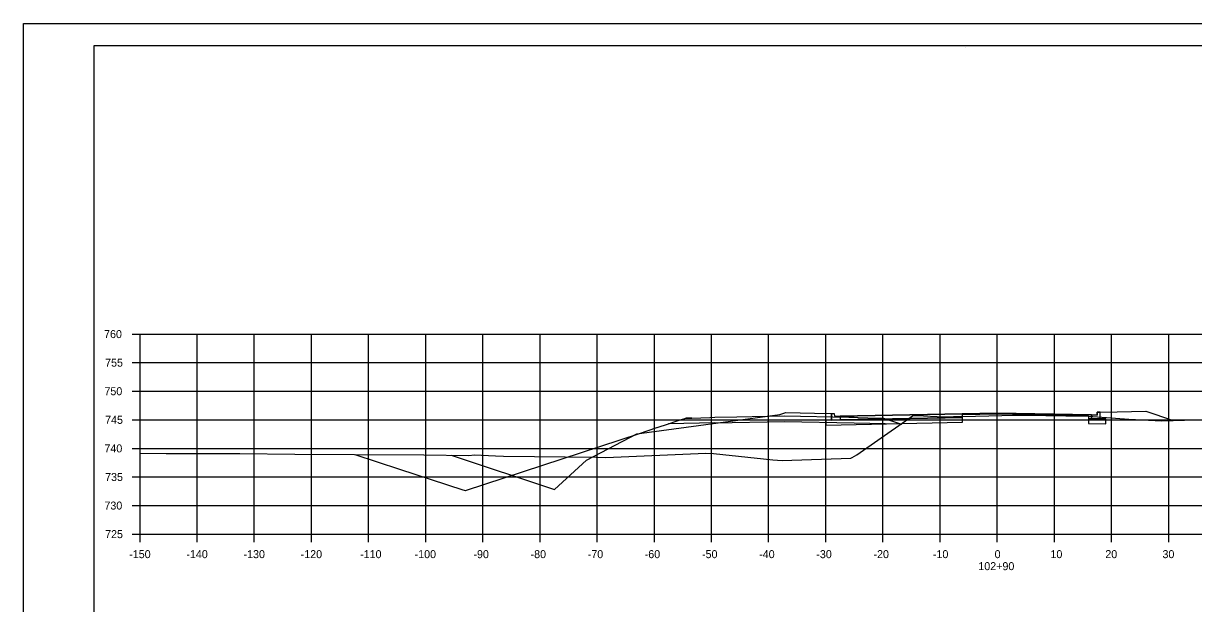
# Model space of a CAD drawing. Extents: x 1202951 to 1376887, y 378065 to 728038.
# Drawn here: x 1374114.6 to 1374319.3, y 378445.1 to 378546.6 of the extents above; entities that cross this region are included whole.
import ezdxf

# ---------------------------------------------------------------- set-up
doc = ezdxf.new("R2010")
doc.units = 0
for name, color, linetype in [('Default', 7, 'Continuous'), ('R_Alt Surface', 7, 'Continuous'), ('R_Axis', 7, 'Continuous'), ('R_Axis Annot', 7, 'Continuous'), ('R_Exist Surface', 7, 'Continuous'), ('R_Fin Surface', 7, 'Continuous'), ('R_Grid', 7, 'Continuous'), ('R_No Plot', 7, 'Continuous'), ('R_Proposed Road', 7, 'Continuous')]:
    doc.layers.add(name, color=color, linetype=linetype)

msp = doc.modelspace()

# ---------------------------------------------------------------- linework, layer by layer
at = {"layer": 'Default'}
for points in [[(1374255.98, 378478.37), (1374256.47, 378478.37), (1374256.48, 378477.87), (1374257.48, 378477.89), (1374257.48, 378477.23), (1374255.98, 378477.2)], [(1374302.98, 378478.59), (1374302.49, 378478.59), (1374302.48, 378478.09), (1374301.48, 378478.11), (1374301.48, 378477.45), (1374302.98, 378477.42)]]:
    msp.add_lwpolyline(points, close=True, dxfattribs=at)
at = {"layer": 'R_Alt Surface'}
for points in [[(1374257.48, 378477.23), (1374255.98, 378477.2), (1374254.98, 378477.18), (1374254.98, 378476.34), (1374278.9, 378476.82), (1374278.9, 378477.66)], [(1374257.48, 378477.89), (1374257.48, 378477.23), (1374278.9, 378477.66), (1374278.9, 378478.16), (1374284.98, 378478.28), (1374300.97, 378477.96), (1374300.97, 378477.46), (1374301.48, 378477.45), (1374301.48, 378478.11), (1374301.48, 378478.11), (1374284.98, 378478.44), (1374257.48, 378477.89)], [(1374303.98, 378477.4), (1374302.98, 378477.42), (1374301.48, 378477.45), (1374300.97, 378477.46), (1374300.97, 378476.62), (1374303.98, 378476.56)]]:
    msp.add_lwpolyline(points, close=True, dxfattribs=at)
for points in [[(1374255.98, 378478.37), (1374255.98, 378477.2), (1374257.48, 378477.23), (1374278.9, 378477.66), (1374278.9, 378478.16), (1374284.98, 378478.28), (1374300.97, 378477.96), (1374300.97, 378477.46), (1374301.48, 378477.45), (1374302.98, 378477.42), (1374302.98, 378478.59)], [(1374235.58, 378476.72), (1374227.46, 378476.57)], [(1374235.58, 378476.72), (1374247.77, 378476.95), (1374259.97, 378476.7)], [(1374259.97, 378476.7), (1374268.12, 378476.54)]]:
    msp.add_lwpolyline(points, dxfattribs=at)
at = {"layer": 'R_Axis'}
for p, q in [((1374133.58, 378492.25), (1374134.98, 378492.25)), ((1374134.98, 378457.25), (1374134.98, 378492.25)), ((1374133.58, 378487.25), (1374134.98, 378487.25)), ((1374133.58, 378482.25), (1374134.98, 378482.25)), ((1374133.58, 378477.25), (1374134.98, 378477.25)), ((1374133.58, 378472.25), (1374134.98, 378472.25)), ((1374133.58, 378467.25), (1374134.98, 378467.25)), ((1374133.58, 378462.25), (1374134.98, 378462.25)), ((1374133.58, 378457.25), (1374134.98, 378457.25)), ((1374134.98, 378457.25), (1374434.98, 378457.25)), ((1374134.98, 378455.85), (1374134.98, 378457.25)), ((1374144.98, 378455.85), (1374144.98, 378457.25)), ((1374154.98, 378455.85), (1374154.98, 378457.25)), ((1374164.98, 378455.85), (1374164.98, 378457.25)), ((1374174.98, 378455.85), (1374174.98, 378457.25)), ((1374184.98, 378455.85), (1374184.98, 378457.25)), ((1374194.98, 378455.85), (1374194.98, 378457.25)), ((1374204.98, 378455.85), (1374204.98, 378457.25)), ((1374214.98, 378455.85), (1374214.98, 378457.25)), ((1374224.98, 378455.85), (1374224.98, 378457.25)), ((1374234.98, 378455.85), (1374234.98, 378457.25)), ((1374244.98, 378455.85), (1374244.98, 378457.25)), ((1374254.98, 378455.85), (1374254.98, 378457.25)), ((1374264.98, 378455.85), (1374264.98, 378457.25)), ((1374274.98, 378455.85), (1374274.98, 378457.25)), ((1374284.98, 378455.85), (1374284.98, 378457.25)), ((1374294.98, 378455.85), (1374294.98, 378457.25)), ((1374304.98, 378455.85), (1374304.98, 378457.25)), ((1374314.98, 378455.85), (1374314.98, 378457.25))]:
    msp.add_line(p, q, dxfattribs=at)
at = {"layer": 'R_Exist Surface'}
msp.add_lwpolyline([(1374134.98, 378471.44), (1374139.55, 378471.35), (1374152.46, 378471.34), (1374162.08, 378471.25), (1374172.48, 378471.16), (1374184.63, 378471.15), (1374192.5, 378471.02), (1374193.53, 378471.12), (1374197.17, 378470.93), (1374198.57, 378470.92), (1374214.81, 378470.74), (1374216.46, 378470.68), (1374233.97, 378471.42), (1374235.34, 378471.38), (1374245.72, 378470.26), (1374247.37, 378470.12), (1374259.33, 378470.52), (1374259.61, 378470.66), (1374260.42, 378471.13), (1374268.9, 378477.09), (1374270.16, 378477.94), (1374270.9, 378478.01), (1374275.66, 378477.78), (1374277.34, 378477.84), (1374278.9, 378477.85), (1374285.79, 378477.99), (1374289.97, 378478.05), (1374290, 378478.05), (1374296.97, 378477.92), (1374300.97, 378477.87), (1374308.01, 378477.38), (1374313.77, 378477.1), (1374323.72, 378477.35)], dxfattribs=at)
at = {"layer": 'R_Fin Surface'}
for points in [[(1374172.57, 378471.16), (1374180.39, 378468.61), (1374191.48, 378464.99), (1374191.7, 378464.92), (1374191.85, 378464.88), (1374191.92, 378464.9), (1374222.35, 378474.87), (1374225.43, 378475.9), (1374225.47, 378475.91), (1374227.46, 378476.57), (1374228.95, 378477.05), (1374230.51, 378477.56), (1374230.91, 378477.56), (1374231.52, 378477.56), (1374234.68, 378477.68), (1374235.58, 378477.72), (1374239.42, 378477.79), (1374244.71, 378477.89), (1374247.77, 378477.95), (1374259.01, 378477.72), (1374259.13, 378477.72), (1374259.97, 378477.7), (1374260.67, 378477.67), (1374264.04, 378477.54), (1374264.74, 378477.54), (1374265.06, 378477.54), (1374268.05, 378476.56), (1374268.11, 378476.54), (1374268.12, 378476.54), (1374268.27, 378476.49)], [(1374189.45, 378471.07), (1374207.52, 378465.05), (1374213.08, 378470.19), (1374221.9, 378474.82), (1374246.95, 378478.19), (1374247.98, 378478.53), (1374252.98, 378478.43), (1374255.98, 378478.37), (1374256.47, 378478.37), (1374256.48, 378477.87), (1374257.48, 378477.89), (1374284.98, 378478.44), (1374301.48, 378478.11), (1374302.48, 378478.09), (1374302.49, 378478.59), (1374302.98, 378478.59), (1374305.98, 378478.65), (1374310.98, 378478.75), (1374312.56, 378478.23), (1374315.78, 378477.15)]]:
    msp.add_lwpolyline(points, dxfattribs=at)
at = {"layer": 'R_Grid'}
for p, q in [((1374134.98, 378492.25), (1374434.98, 378492.25)), ((1374134.98, 378457.25), (1374134.98, 378492.25)), ((1374144.98, 378457.25), (1374144.98, 378492.25)), ((1374154.98, 378457.25), (1374154.98, 378492.25)), ((1374164.98, 378457.25), (1374164.98, 378492.25)), ((1374174.98, 378457.25), (1374174.98, 378492.25)), ((1374184.98, 378457.25), (1374184.98, 378492.25)), ((1374194.98, 378457.25), (1374194.98, 378492.25)), ((1374204.98, 378457.25), (1374204.98, 378492.25)), ((1374214.98, 378457.25), (1374214.98, 378492.25)), ((1374224.98, 378457.25), (1374224.98, 378492.25)), ((1374234.98, 378457.25), (1374234.98, 378492.25)), ((1374244.98, 378457.25), (1374244.98, 378492.25)), ((1374254.98, 378457.25), (1374254.98, 378492.25)), ((1374264.98, 378457.25), (1374264.98, 378492.25)), ((1374274.98, 378457.25), (1374274.98, 378492.25)), ((1374284.98, 378457.25), (1374284.98, 378492.25)), ((1374294.98, 378457.25), (1374294.98, 378492.25)), ((1374304.98, 378457.25), (1374304.98, 378492.25)), ((1374314.98, 378457.25), (1374314.98, 378492.25)), ((1374134.98, 378487.25), (1374434.98, 378487.25)), ((1374134.98, 378482.25), (1374434.98, 378482.25)), ((1374134.98, 378477.25), (1374434.98, 378477.25)), ((1374134.98, 378472.25), (1374434.98, 378472.25)), ((1374134.98, 378467.25), (1374434.98, 378467.25)), ((1374134.98, 378462.25), (1374434.98, 378462.25)), ((1374134.98, 378457.25), (1374434.98, 378457.25))]:
    msp.add_line(p, q, dxfattribs=at)
at = {"layer": 'R_No Plot'}
for p, q in [((1374114.58, 378546.6), (1374447.91, 378546.6)), ((1374126.98, 378542.71), (1374443.16, 378542.71)), ((1374126.98, 378337.25), (1374126.98, 378542.71)), ((1374279.5, 378542.45), (1374279.5, 378542.45)), ((1374279.5, 378542.45), (1374279.5, 378542.45))]:
    msp.add_line(p, q, dxfattribs=at)
for points in [[(1374114.57, 378546.6), (1374447.91, 378546.6), (1374447.91, 378333.26), (1374114.57, 378333.26)], [(1374360.9, 378542.71), (1374380.52, 378542.71), (1374380.52, 378532.83), (1374396.63, 378532.83), (1374419.83, 378532.83), (1374419.83, 378508.49), (1374443.16, 378508.49), (1374443.16, 378337.25), (1374126.98, 378337.25), (1374126.98, 378542.71)]]:
    msp.add_lwpolyline(points, close=True, dxfattribs=at)
at = {"layer": 'R_Proposed Road'}
for points in [[(1374231.52, 378477.56), (1374230.51, 378477.56)], [(1374264.05, 378477.54), (1374265.06, 378477.54)]]:
    msp.add_lwpolyline(points, dxfattribs=at)

# ---------------------------------------------------------------- texts
at = {"layer": 'R_Axis Annot'}
for s, p in [('760', (1374128.69, 378491.55)), ('755', (1374128.87, 378486.55)), ('750', (1374128.75, 378481.55)), ('745', (1374128.87, 378476.55)), ('740', (1374128.75, 378471.55)), ('735', (1374128.87, 378466.55)), ('730', (1374128.75, 378461.55)), ('725', (1374128.87, 378456.55)), ('-150', (1374133.09, 378453.05)), ('-140', (1374143.09, 378453.05)), ('-130', (1374153.09, 378453.05)), ('-120', (1374163.09, 378453.05)), ('-110', (1374173.49, 378453.05)), ('-100', (1374183.03, 378453.05)), ('-90', (1374193.32, 378453.05)), ('-80', (1374203.32, 378453.05)), ('-70', (1374213.32, 378453.05)), ('-60', (1374223.29, 378453.05)), ('-50', (1374233.32, 378453.05)), ('-40', (1374243.32, 378453.05)), ('-30', (1374253.32, 378453.05)), ('-20', (1374263.32, 378453.05)), ('-10', (1374273.72, 378453.05)), ('0', (1374284.52, 378453.05)), ('10', (1374294.29, 378453.05)), ('20', (1374303.89, 378453.05)), ('30', (1374313.89, 378453.05)), ('102+90', (1374281.67, 378450.95))]:
    msp.add_text(s, height=1.4, dxfattribs=at).set_placement(p)

doc.saveas('drawing.dxf')
